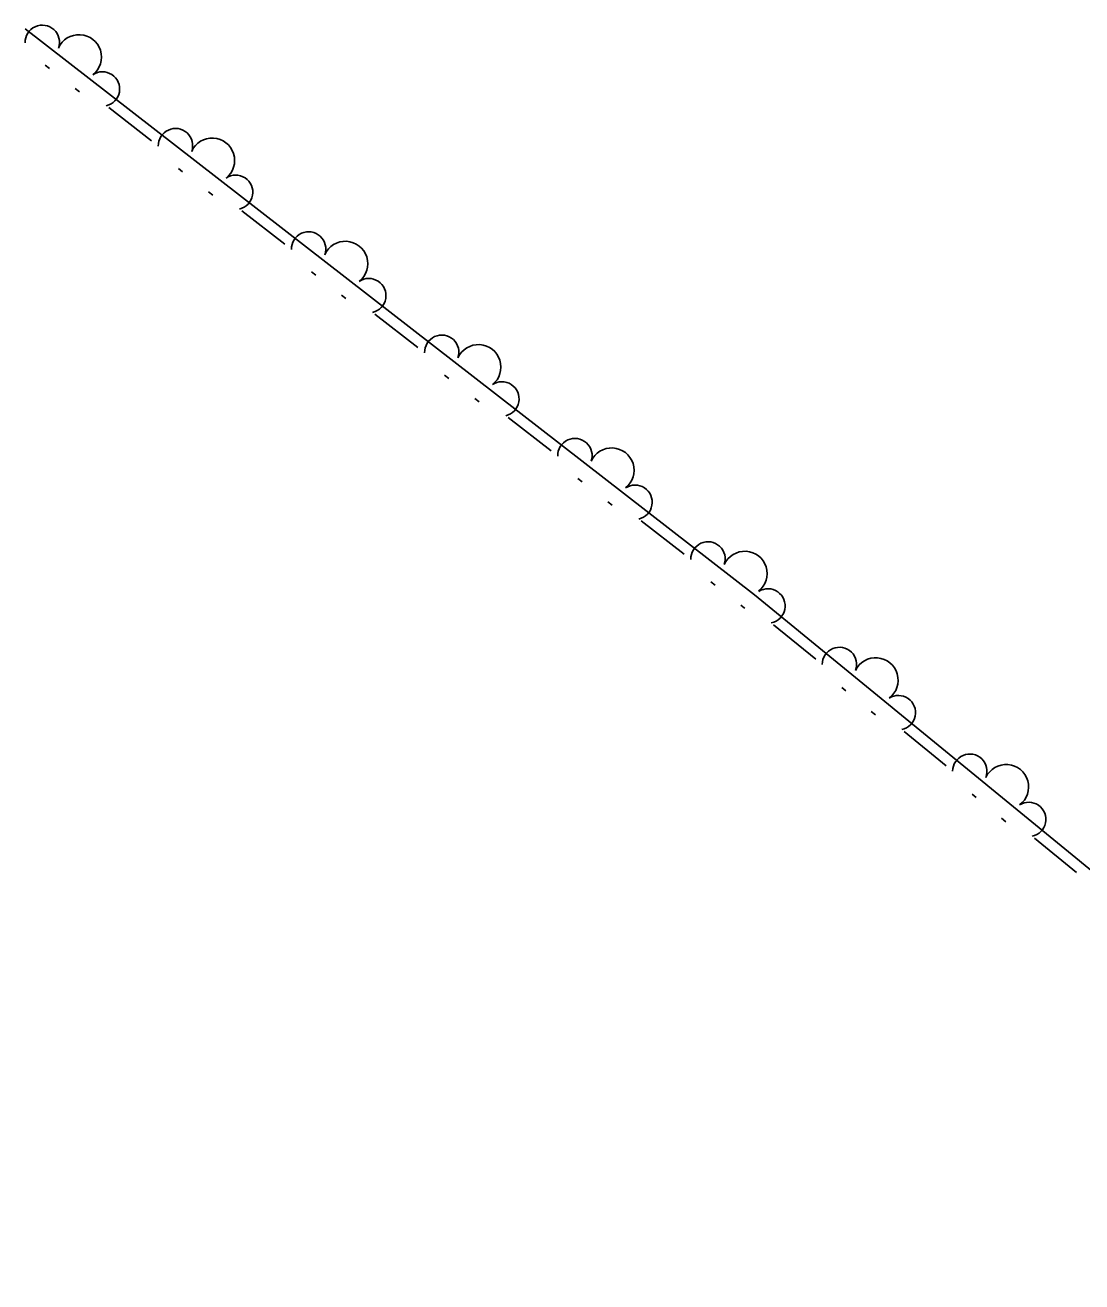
# Model space of a CAD drawing. Extents: x 1577032 to 1581865, y 611492 to 615011.
# Drawn here: x 1579210.2 to 1579289.9, y 613151.4 to 613246.2 of the extents above; entities that cross this region are included whole.
import ezdxf

# ---------------------------------------------------------------- set-up
doc = ezdxf.new("R2010")
doc.units = 0
doc.layers.add('Old_Level_11', color=7, linetype='Continuous')

msp = doc.modelspace()

# ---------------------------------------------------------------- linework, layer by layer
at = {"layer": 'Old_Level_11'}
for points in [[(1579210.151, 613245.954), (1579265.171, 613203.259), (1579328.487, 613151.445)], [(1579211.665, 613243.221), (1579211.989, 613242.97)], [(1579213.932, 613241.463), (1579214.256, 613241.211)], [(1579216.452, 613240.026), (1579219.693, 613237.512)], [(1579221.709, 613235.429), (1579222.033, 613235.177)], [(1579223.977, 613233.667), (1579224.301, 613233.416)], [(1579226.496, 613232.232), (1579229.736, 613229.718)], [(1579231.752, 613227.635), (1579232.076, 613227.383)], [(1579234.02, 613225.875), (1579234.344, 613225.623)], [(1579236.541, 613224.438), (1579239.78, 613221.924)], [(1579241.797, 613219.839), (1579242.121, 613219.588)], [(1579244.065, 613218.079), (1579244.389, 613217.828)], [(1579246.584, 613216.644), (1579249.824, 613214.13)], [(1579251.841, 613212.047), (1579252.165, 613211.795)], [(1579254.109, 613210.285), (1579254.433, 613210.034)], [(1579256.628, 613208.85), (1579259.868, 613206.336)], [(1579261.885, 613204.251), (1579262.209, 613204)], [(1579264.152, 613202.492), (1579264.404, 613202.297), (1579264.45, 613202.259)], [(1579266.614, 613201.018), (1579269.788, 613198.421)], [(1579271.751, 613196.284), (1579272.069, 613196.025)], [(1579273.971, 613194.468), (1579274.288, 613194.208)], [(1579276.453, 613192.967), (1579279.627, 613190.37)], [(1579281.588, 613188.235), (1579281.905, 613187.975)], [(1579283.812, 613186.415), (1579284.129, 613186.156)], [(1579286.292, 613184.915), (1579289.466, 613182.318)]]:
    msp.add_lwpolyline(points, dxfattribs=at)
for centre, radius, start, end in [((1579211.447, 613244.948), 1.297, 340.62406, 181.42063), ((1579214.218, 613243.836), 1.691, 308.15287, 156.22536), ((1579215.983, 613241.428), 1.297, 282.95759, 123.75416), ((1579221.491, 613237.154), 1.297, 340.62406, 181.42063), ((1579224.262, 613236.042), 1.691, 308.15287, 156.22536), ((1579226.027, 613233.634), 1.297, 282.95759, 123.75416), ((1579231.535, 613229.36), 1.297, 340.62406, 181.42063), ((1579234.306, 613228.248), 1.691, 308.15287, 156.22536), ((1579236.071, 613225.84), 1.297, 282.95759, 123.75416), ((1579241.579, 613221.566), 1.297, 340.62406, 181.42063), ((1579244.35, 613220.454), 1.691, 308.15287, 156.22536), ((1579246.115, 613218.046), 1.297, 282.95759, 123.75416), ((1579251.623, 613213.772), 1.297, 340.62406, 181.42063), ((1579254.394, 613212.66), 1.691, 308.15287, 156.22536), ((1579256.159, 613210.252), 1.297, 282.95759, 123.75416), ((1579261.667, 613205.978), 1.297, 340.62406, 181.42063), ((1579264.438, 613204.866), 1.691, 308.15287, 156.22536), ((1579266.182, 613202.432), 1.297, 281.4739, 122.27047), ((1579271.577, 613198.017), 1.297, 339.14037, 179.93694), ((1579274.318, 613196.833), 1.691, 306.66918, 154.74166), ((1579276.02, 613194.381), 1.297, 281.4739, 122.27047), ((1579281.416, 613189.965), 1.297, 339.14037, 179.93694), ((1579284.157, 613188.782), 1.691, 306.66918, 154.74166), ((1579285.859, 613186.329), 1.297, 281.4739, 122.27047)]:
    msp.add_arc(centre, radius, start, end, dxfattribs=at)

doc.saveas('drawing.dxf')
